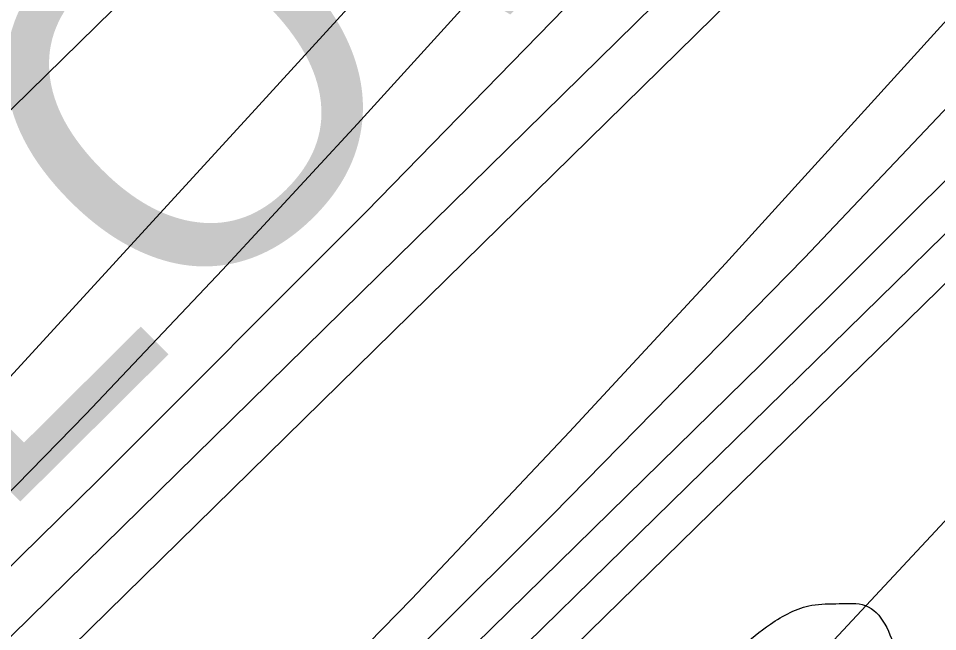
# Model space of a CAD drawing. Extents: x 3855477 to 3893699, y 299188 to 325115.
# Drawn here: x 3873933.5 to 3874193, y 311192.7 to 311365.8 of the extents above; entities that cross this region are included whole.
import ezdxf

# ---------------------------------------------------------------- set-up
doc = ezdxf.new("R2010")
doc.units = 0
for name, color, linetype in [('V-RIVR-EDGE', 7, 'Continuous'), ('V-RRAP-RVMT', 7, 'Continuous'), ('V-RRAP-RVMT-IDEN', 7, 'Continuous'), ('V-TOPO-DPTH', 7, 'Continuous'), ('V-TOPO-MAJR', 7, 'Continuous'), ('V-TOPO-MINR', 7, 'Continuous'), ('V-TOPO-WATR', 7, 'Continuous')]:
    doc.layers.add(name, color=color, linetype=linetype)

msp = doc.modelspace()

# ---------------------------------------------------------------- linework, layer by layer
at = {"layer": 'V-RIVR-EDGE'}
msp.add_spline([(3863207.1, 312832.25), (3863229.9, 312820.54), (3863243.47, 312811.76), (3863252.19, 312800.57), (3863256.05, 312790.36), (3863257.97, 312782.1), (3863257.45, 312769.48), (3863258.42, 312767.05), (3863259.86, 312761.21), (3863272.46, 312751.96), (3863294.77, 312738.3), (3863304.95, 312730.51), (3863319.49, 312720.27), (3863340.83, 312706.14), (3863351.98, 312701.74), (3863367.01, 312691.02), (3863378.16, 312682.74), (3863401.93, 312671.02), (3863427.15, 312656.39), (3863482.42, 312619.34), (3863528.48, 312589.12), (3863577.45, 312559.86), (3863604.12, 312542.31), (3863636.6, 312517.47), (3863649.69, 312508.21), (3863660.36, 312503.81), (3863682.66, 312489.67), (3863711.27, 312471.63), (3863738.91, 312455.54), (3863758.31, 312443.83), (3863780.13, 312431.15), (3863800.49, 312415.08), (3863816.98, 312406.78), (3863839.77, 312392.16), (3863862.07, 312377.53), (3863889.7, 312359.01), (3863936.74, 312330.24), (3863968.73, 312306.85), (3863983.76, 312297.1), (3864001.71, 312287.34), (3864027.41, 312273.68), (3864050.21, 312262.46), (3864086.1, 312242.94), (3864114.24, 312230.73), (3864161.77, 312206.82), (3864218.53, 312183.37), (3864252, 312168.72), (3864285.95, 312149.21), (3864306.8, 312137.5), (3864333.48, 312126.26), (3864359.68, 312113.57), (3864405.27, 312090.64), (3864433.41, 312079.88), (3864480.47, 312059.86), (3864519.76, 312042.76), (3864559.54, 312026.64), (3864597.38, 312010.03), (3864673.54, 311974.88), (3864716.23, 311957.29), (3864748.25, 311942.64), (3864782.21, 311928.47), (3864814.72, 311917.22), (3864837.52, 311908.43), (3864857.41, 311899.15), (3864870.99, 311891.83), (3864889.42, 311885.47), (3864901.55, 311881.07), (3864917.56, 311873.75), (3864943.28, 311863.97), (3864968.02, 311853.23), (3864991.31, 311844.43), (3865007.8, 311838.56), (3865027.21, 311829.77), (3865055.83, 311817.56), (3865074.26, 311810.23), (3865099.49, 311798.03), (3865169.34, 311767.26), (3865206.7, 311751.14), (3865252.77, 311727.23), (3865287.7, 311710.63), (3865320.2, 311696.47), (3865350.76, 311682.79), (3865409.45, 311654), (3865441.46, 311635.95), (3865468.12, 311618.4), (3865502.54, 311593.55), (3865519.03, 311581.85), (3865540.84, 311565.77), (3865562.17, 311550.66), (3865593.2, 311530.68), (3865614.52, 311512.66), (3865636.34, 311497.06), (3865660.58, 311479.52), (3865674.14, 311466.86), (3865694.5, 311450.78), (3865723.59, 311431.29), (3865765.78, 311405.44), (3865794.87, 311386.92), (3865822.5, 311368.39), (3865843.85, 311357.17), (3865860.82, 311347.42), (3865894.77, 311332.28), (3865922.91, 311321.04), (3865957.36, 311306.87), (3865986.95, 311294.17), (3866029.16, 311278.04), (3866067.01, 311265.32), (3866101.46, 311251.64), (3866129.6, 311241.86), (3866147.56, 311237.93), (3866169.4, 311232.04), (3866197.54, 311224.2), (3866231.02, 311212.95), (3866265.48, 311203.15), (3866285.86, 311197.28), (3866331.96, 311184.05), (3866359.13, 311172.81), (3866380.97, 311168.39), (3866393.59, 311165.93), (3866400.87, 311160.57), (3866406.69, 311158.61), (3866430.46, 311150.3), (3866466.37, 311139.04), (3866495.49, 311132.17), (3866528.98, 311121.89), (3866564.41, 311113.06), (3866587.21, 311105.72), (3866615.85, 311098.85), (3866658.07, 311087.09), (3866694.46, 311075.34), (3866714.36, 311068.5), (3866741.53, 311059.2), (3866767.26, 311055.74), (3866784.73, 311052.3), (3866816.28, 311042.02), (3866834.71, 311036.15), (3866869.17, 311024.41), (3866903.13, 311013.15), (3866908.46, 311009.25), (3866908.94, 311004.4), (3866908.93, 311002.45), (3866903.59, 311000.52), (3866900.18, 310996.65), (3866897.73, 310988.88), (3866897.73, 310988.4), (3866901.6, 310984.5), (3866906.94, 310981.09), (3866918.59, 310978.15), (3866929.75, 310976.18), (3866933.64, 310977.14), (3866939.49, 310985.38), (3866939.01, 310987.81), (3866937.55, 310989.76), (3866932.7, 310990.74), (3866923.96, 310991.73), (3866922.51, 310993.68), (3866920.58, 310999.03), (3866921.07, 311001.94), (3866923.99, 311002.9), (3866927.39, 311002.89), (3866930.79, 311002.89), (3866947.29, 310999.93), (3866980.29, 310990.62), (3867010.38, 310980.35), (3867026.39, 310974.48), (3867063.28, 310966.14), (3867093.35, 310953.43), (3867109.38, 310952.91), (3867128.79, 310946.06), (3867179.74, 310930.88), (3867221.47, 310918.15), (3867256.89, 310905.44), (3867293.29, 310893.21), (3867338.42, 310879.98), (3867369.96, 310870.68), (3867412.18, 310857.95), (3867470.89, 310839.35), (3867485.94, 310835.43), (3867499.05, 310836.85), (3867515.1, 310844.58), (3867536.99, 310860.55), (3867550.62, 310874.12), (3867558.43, 310888.67), (3867566.23, 310900.79), (3867574.99, 310909.51), (3867591.04, 310918.7), (3867596.87, 310919.17), (3867603.67, 310919.15), (3867628.42, 310912.29), (3867660.93, 310901.04), (3867685.19, 310890.78), (3867709.45, 310883.44), (3867736.15, 310878.51), (3867759.93, 310872.14), (3867775.94, 310868.22), (3867791.46, 310859.44), (3867808.43, 310849.2), (3867829.29, 310839.43), (3867855.98, 310830.14), (3867883.15, 310819.87), (3867902.07, 310812.54), (3867927.77, 310798.88), (3867944.75, 310788.64), (3867961.24, 310779.86), (3867985.98, 310770.57), (3867999.08, 310765.2), (3868011.21, 310759.83), (3868025.76, 310751.53), (3868036.42, 310744.71), (3868050.98, 310738.84), (3868071.35, 310731.02), (3868087.37, 310727.1), (3868111.65, 310724.61), (3868125.24, 310721.18), (3868147.07, 310712.38), (3868174.73, 310704.06), (3868197.53, 310695.75), (3868214.51, 310689.88), (3868239.25, 310677.19), (3868260.6, 310670.82), (3868284.39, 310666.39), (3868316.91, 310659.51), (3868344.09, 310653.62), (3868376.61, 310646.74), (3868410.11, 310641.32), (3868440.2, 310636.87), (3868468.84, 310632.43), (3868492.15, 310629.46), (3868518.36, 310623.08), (3868536.81, 310623.03), (3868547.5, 310623.49), (3868562.54, 310620.54), (3868580.98, 310615.15), (3868596.52, 310614.14), (3868609.13, 310608.77), (3868621.28, 310608.74), (3868632.93, 310606.77), (3868646.03, 310603.34), (3868659.62, 310598.93), (3868680.48, 310591.6), (3868697.95, 310586.7), (3868708.15, 310587.64), (3868719.32, 310587.62), (3868733.4, 310585.64), (3868758.15, 310579.75), (3868781.45, 310573.87), (3868804.75, 310569.92), (3868819.79, 310566), (3868824.16, 310565.99), (3868832.91, 310567.91), (3868838.74, 310567.9), (3868853.79, 310568.34), (3868866.9, 310566.37), (3868878.06, 310563.91), (3868891.66, 310564.37), (3868904.29, 310564.33), (3868919.83, 310562.84), (3868941.18, 310556.47), (3868965.45, 310550.59), (3869003.79, 310543.69), (3869038.26, 310539.72), (3869049.91, 310537.75), (3869068.35, 310532.36), (3869091.66, 310530.85), (3869110.6, 310529.34), (3869128.56, 310526.39), (3869142.14, 310518.58), (3869157.65, 310506.89), (3869177.03, 310489.84), (3869190.12, 310479.13), (3869202.24, 310469.87), (3869217.27, 310463.03), (3869242.99, 310454.72), (3869275.02, 310445.89), (3869292.98, 310441.48), (3869305.61, 310442.42), (3869320.65, 310438.5), (3869355.6, 310430.64), (3869392, 310421.32), (3869425, 310412.5), (3869458.47, 310398.82), (3869488.06, 310385.15), (3869524.93, 310367.09), (3869555.97, 310351.96), (3869578.28, 310338.79), (3869601.56, 310328.54), (3869624.37, 310322.17), (3869655.92, 310315.77), (3869691.36, 310308.89), (3869727.76, 310299.57), (3869752.51, 310295.14), (3869779.21, 310289.73), (3869816.1, 310283.33), (3869843.77, 310279.37), (3869864.64, 310274.47), (3869888.9, 310264.69), (3869906.36, 310256.88), (3869925.78, 310252.46), (3869942.27, 310244.65), (3869966.04, 310233.42), (3869989.33, 310228.02), (3870019.42, 310219.21), (3870039.33, 310217.21), (3870097.58, 310207.36), (3870123.31, 310204.87), (3870164.57, 310196.51), (3870192.73, 310192.07), (3870226.71, 310187.61), (3870265.07, 310185.09), (3870295.66, 310184.04), (3870321.89, 310184.95), (3870353.46, 310186.33), (3870391.33, 310183.81), (3870439.4, 310181.26), (3870483.59, 310179.69), (3870533.12, 310177.14), (3870576.34, 310177.52), (3870605.97, 310177.93), (3870635.1, 310178.35), (3870679.78, 310176.29), (3870709.4, 310177.68), (3870754.57, 310179.99), (3870836.67, 310189.99), (3870888.15, 310191.32), (3870912.44, 310192.72), (3870946.44, 310195.06), (3870977.53, 310199.35), (3871022.23, 310209.44), (3871049.94, 310218.6), (3871070.83, 310224.86), (3871091.71, 310224.81), (3871110.65, 310223.79), (3871127.64, 310219.86), (3871149.47, 310210.1), (3871180.03, 310195.94), (3871198.46, 310187.64), (3871229.52, 310178.82), (3871247, 310177.32), (3871265.94, 310176.3), (3871287.78, 310173.33), (3871310.6, 310170.85), (3871328.56, 310167.41), (3871341.18, 310165.92), (3871353.81, 310165.4), (3871367.9, 310169.25), (3871397.54, 310175.98), (3871415.03, 310178.36), (3871443.69, 310181.69), (3871467.01, 310183.57), (3871496.64, 310185.93), (3871534.04, 310188.75), (3871547.64, 310190.66), (3871571.93, 310194.48), (3871607.88, 310199.74), (3871648.21, 310206.44), (3871686.11, 310215.08), (3871735.18, 310226.13), (3871771.63, 310234.78), (3871791.05, 310234.74), (3871801.26, 310238.6), (3871824.1, 310243.4), (3871860.54, 310252.05), (3871894.55, 310256.33), (3871929.03, 310257.71), (3871967.4, 310258.58), (3872001.39, 310258.01), (3872037.81, 310256.95), (3872067.43, 310255.42), (3872101.91, 310257.76), (3872149.99, 310258.62), (3872177.19, 310260.49), (3872227.24, 310270.57), (3872274.36, 310278.22), (3872295.74, 310280.11), (3872312.25, 310280.07), (3872321.48, 310280.05), (3872332.65, 310280.5), (3872352.09, 310286.28), (3872372.97, 310287.2), (3872405.99, 310287.61), (3872422.02, 310288.54), (3872452.63, 310292.35), (3872488.1, 310300.03), (3872537.17, 310311.56), (3872583.81, 310317.76), (3872632.87, 310322.5), (3872668.83, 310329.21), (3872731.01, 310339.74), (3872796.12, 310351.23), (3872849.08, 310364.21), (3872896.22, 310376.72), (3872941.91, 310393.61), (3872970.6, 310407.62), (3873015.32, 310426.45), (3873066.38, 310453.03), (3873096.04, 310468.5), (3873133.96, 310485.4), (3873164.6, 310501.84), (3873227.81, 310533.73), (3873273.03, 310558.39), (3873325.55, 310585.94), (3873391.68, 310620.74), (3873435.45, 310646.86), (3873470.95, 310665.22), (3873502.08, 310685.06), (3873530.77, 310699.56), (3873577.92, 310719.35), (3873620.71, 310740.61), (3873650.86, 310754.62), (3873683.44, 310774.45), (3873708.26, 310795.27), (3873753.02, 310827.21), (3873787.58, 310858.21), (3873822.14, 310892.6), (3873850.36, 310914.39), (3873872.25, 310928.42), (3873893.66, 310947.3), (3873917.02, 310966.19), (3873944.27, 310988.94), (3873975.42, 311014.6), (3874011.42, 311043.17), (3874039.17, 311069.32), (3874068.88, 311102.76), (3874102.98, 311145.41), (3874137.56, 311188.06), (3874145.83, 311194.84), (3874157.5, 311200.15), (3874165.27, 311200.62), (3874172.56, 311200.11), (3874181.27, 311186.5), (3874183.22, 311173.88)], degree=3, dxfattribs=at)
at = {"layer": 'V-RRAP-RVMT'}
msp.add_lwpolyline([(3873813.96, 310885.12), (3873920.14, 310968.59), (3873914.98, 310975.15), (3874016.56, 311046.68), (3874006.73, 311060.57), (3874115.43, 311142.12), (3874102.67, 311159.3), (3874125.29, 311179.21), (3874140.33, 311165.17), (3874235.4, 311267.12), (3874231.58, 311270.69), (3874311.43, 311356.34), (3874298.61, 311368.26), (3874352.23, 311425.7), (3874353.38, 311424.5), (3874370.21, 311440.73), (3874378.3, 311433.19), (3874473.37, 311535.14), (3874472.1, 311536.31), (3874547.19, 311616.86), (3874541.21, 311622.43)], dxfattribs=at)
at = {"layer": 'V-TOPO-DPTH'}
for points in [[(3872569.77, 310319.99), (3873290.58, 310535.1), (3873842.36, 310953.96), (3873864.3, 310972.06), (3873885.88, 310990.58), (3873906.89, 311009.74), (3873927.52, 311029.32), (3874484.8, 311574.28), (3874494.37, 311583.79), (3874503.83, 311593.4), (3874513.14, 311603.17), (3874522.33, 311613.03), (3874523.08, 311613.85), (3874531.75, 311623.45), (3874540.32, 311633.14), (3874548.74, 311642.96), (3874557.06, 311652.86), (3874565.26, 311662.87), (3874573.4, 311672.93), (3874581.44, 311683.07), (3874589.42, 311693.26), (3875088.8, 312337.47)], [(3873287.1, 310734.7), (3873776.82, 311048.41), (3873794.18, 311061.77), (3873811.14, 311075.6), (3873827.5, 311090.14), (3873843.45, 311105.15), (3874169.93, 311425.64), (3874217.2, 311473.01), (3874263.82, 311521.02), (3874309.44, 311569.97), (3874354.4, 311619.55), (3874401.37, 311672.44), (3874422.24, 311696.14), (3874442.98, 311719.95), (3874463.51, 311743.94), (3874483.9, 311768.05), (3874923.01, 312291.58)], [(3873287.1, 310734.7), (3873776.82, 311048.41), (3873794.18, 311061.77), (3873811.14, 311075.6), (3873827.5, 311090.14), (3873843.45, 311105.15), (3874169.93, 311425.64), (3874217.2, 311473.01), (3874263.82, 311521.02), (3874309.44, 311569.97), (3874354.4, 311619.55), (3874401.37, 311672.44), (3874422.24, 311696.14), (3874442.98, 311719.95), (3874463.51, 311743.94), (3874483.9, 311768.05), (3874923.01, 312291.58)], [(3874743.84, 311988.48), (3874495.24, 311696.03), (3874489.36, 311689.18), (3874483.43, 311682.37), (3874477.44, 311675.62), (3874471.4, 311668.91), (3874133.12, 311296.68), (3874089.12, 311249.09), (3874044.58, 311202), (3873999.26, 311155.67), (3873953.41, 311109.85), (3873873.53, 311031.38), (3873867.12, 311025.3), (3873860.58, 311019.36), (3873853.84, 311013.64), (3873846.97, 311008.08), (3873377.56, 310716.12), (3873331.97, 310690.54), (3873286.34, 310665.04), (3873234.86, 310636.4), (3872514.47, 310404.31)], [(3872514.47, 310404.31), (3873234.86, 310636.4), (3873286.34, 310665.04), (3873331.97, 310690.54), (3873377.56, 310716.12), (3873846.97, 311008.08), (3873853.84, 311013.64), (3873860.58, 311019.36), (3873867.12, 311025.3), (3873873.53, 311031.38), (3873953.41, 311109.85), (3873999.26, 311155.67), (3874044.58, 311202), (3874089.12, 311249.09), (3874133.12, 311296.68), (3874471.4, 311668.91), (3874477.44, 311675.62), (3874483.43, 311682.37), (3874489.36, 311689.18), (3874495.24, 311696.03), (3874743.84, 311988.48)], [(3873320.15, 310646.26), (3873844.47, 310981.26), (3873858.96, 310992.99), (3873873.18, 311005.03), (3873886.98, 311017.55), (3873900.51, 311030.37), (3874143.32, 311268.36), (3874206.62, 311331.45), (3874269.21, 311395.23), (3874330.73, 311460.05), (3874391.53, 311525.55), (3874474.46, 311616.41), (3874493.13, 311637.12), (3874511.62, 311657.98), (3874529.85, 311679.07), (3874547.9, 311700.32), (3874618.45, 311784.4), (3874671.19, 311848.15), (3874723.34, 311912.39), (3874774.59, 311977.35)], [(3874774.59, 311977.35), (3874723.34, 311912.39), (3874671.19, 311848.15), (3874618.45, 311784.4), (3874547.9, 311700.32), (3874529.85, 311679.07), (3874511.62, 311657.98), (3874493.13, 311637.12), (3874474.46, 311616.41), (3874391.53, 311525.55), (3874330.73, 311460.05), (3874269.21, 311395.23), (3874206.62, 311331.45), (3874143.32, 311268.36), (3873900.51, 311030.37), (3873886.98, 311017.55), (3873873.18, 311005.03), (3873858.96, 310992.99), (3873844.47, 310981.26), (3873320.15, 310646.26)], [(3874693.55, 311973.49), (3874647.68, 311918.71), (3874601.75, 311863.99), (3874555.78, 311809.3), (3874483.4, 311723.29), (3874473.54, 311711.67), (3874463.63, 311700.1), (3874453.63, 311688.61), (3874443.57, 311677.16), (3874433.35, 311665.86), (3874422.98, 311654.71), (3874412.38, 311643.78), (3874401.62, 311633), (3873862.86, 311104.43), (3873841.77, 311084.59), (3873820.16, 311065.37), (3873797.75, 311047.07), (3873774.82, 311029.38), (3873189.12, 310646.77), (3872540.78, 310446.57)], [(3874693.55, 311973.49), (3874647.68, 311918.71), (3874601.75, 311863.99), (3874555.78, 311809.3), (3874483.4, 311723.29), (3874473.54, 311711.67), (3874463.63, 311700.1), (3874453.63, 311688.61), (3874443.57, 311677.16), (3874433.35, 311665.86), (3874422.98, 311654.71), (3874412.38, 311643.78), (3874401.62, 311633), (3873862.86, 311104.43), (3873841.77, 311084.59), (3873820.16, 311065.37), (3873797.75, 311047.07), (3873774.82, 311029.38), (3873189.12, 310646.77), (3872540.78, 310446.57)]]:
    msp.add_lwpolyline(points, dxfattribs=at)
at = {"layer": 'V-TOPO-MAJR'}
msp.add_lwpolyline([(3872437.91, 310468.61), (3873162.15, 310703.76), (3873184.69, 310715.15), (3873221.85, 310734.58), (3873778.87, 311067.38), (3873790.64, 311076.44), (3873802.14, 311085.82), (3873813.24, 311095.68), (3873824.05, 311105.87), (3873955.87, 311235.35), (3874031.66, 311311.21), (3874106.48, 311388), (3874179.83, 311466.2), (3874252.21, 311545.32), (3874399.77, 311709.72), (3874412.19, 311723.68), (3874424.53, 311737.71), (3874436.74, 311751.86), (3874448.87, 311766.08), (3874612.78, 311959.88)], dxfattribs=at)
at = {"layer": 'V-TOPO-MINR'}
for points in [[(3873262.66, 310595.58), (3873843.22, 310967.85), (3873861.52, 310982.66), (3873879.48, 310997.87), (3873896.92, 311013.66), (3873914.01, 311029.85), (3874312.47, 311419.96), (3874349.17, 311456.48), (3874385.46, 311493.41), (3874421.14, 311530.92), (3874456.4, 311568.84), (3874475.95, 311590.2), (3874500.94, 311617.9), (3874525.66, 311645.83), (3874550, 311674.09), (3874574.08, 311702.59), (3874588.74, 311720.18), (3874619.73, 311757.82), (3874650.42, 311795.7), (3874680.67, 311833.94), (3874710.61, 311872.42), (3875072.72, 312343.43)], [(3873287.1, 310734.7), (3873776.82, 311048.41), (3873794.18, 311061.77), (3873811.14, 311075.6), (3873827.5, 311090.14), (3873843.45, 311105.15), (3874169.93, 311425.64), (3874217.2, 311473.01), (3874263.82, 311521.02), (3874309.44, 311569.97), (3874354.4, 311619.55), (3874401.37, 311672.44), (3874422.24, 311696.14), (3874442.98, 311719.95), (3874463.51, 311743.94), (3874483.9, 311768.05), (3874923.01, 312291.58)], [(3874648.8, 312141.5), (3874396.32, 311835.95), (3874379.45, 311815.77), (3874362.42, 311795.72), (3874345.17, 311775.86), (3874327.77, 311756.13), (3874247.07, 311665.68), (3874188.57, 311601.44), (3874129.22, 311537.99), (3874068.61, 311475.76), (3874007.15, 311414.33), (3873767.36, 311179.45), (3873753.69, 311166.71), (3873739.62, 311154.45), (3873724.96, 311142.91), (3873709.9, 311131.85), (3873644.63, 311086.36), (3873596.29, 311053.47), (3873056.19, 310777.94), (3872409.24, 310547.29)], [(3873394.35, 310706.38), (3873845.72, 310994.67), (3873856.4, 311003.32), (3873866.88, 311012.2), (3873877.05, 311021.42), (3873887.02, 311030.88), (3874012.43, 311153.95), (3874084.34, 311225.7), (3874155.42, 311298.25), (3874225.28, 311371.99), (3874294.31, 311446.51), (3874472.95, 311642.64), (3874485.3, 311656.36), (3874497.54, 311670.16), (3874509.63, 311684.1), (3874521.62, 311698.13), (3874646.45, 311845.92), (3874720.05, 311934.48), (3874792.71, 312023.81)], [(3872514.47, 310404.31), (3873234.86, 310636.4), (3873286.34, 310665.04), (3873331.97, 310690.54), (3873377.56, 310716.12), (3873846.97, 311008.08), (3873853.84, 311013.64), (3873860.58, 311019.36), (3873867.12, 311025.3), (3873873.53, 311031.38), (3873953.41, 311109.85), (3873999.26, 311155.67), (3874044.58, 311202), (3874089.12, 311249.09), (3874133.12, 311296.68), (3874471.4, 311668.91), (3874477.44, 311675.62), (3874483.43, 311682.37), (3874489.36, 311689.18), (3874495.24, 311696.03), (3874743.84, 311988.48)], [(3873320.15, 310646.26), (3873844.47, 310981.26), (3873858.96, 310992.99), (3873873.18, 311005.03), (3873886.98, 311017.55), (3873900.51, 311030.37), (3874143.32, 311268.36), (3874206.62, 311331.45), (3874269.21, 311395.23), (3874330.73, 311460.05), (3874391.53, 311525.55), (3874474.46, 311616.41), (3874493.13, 311637.12), (3874511.62, 311657.98), (3874529.85, 311679.07), (3874547.9, 311700.32), (3874618.45, 311784.4), (3874671.19, 311848.15), (3874723.34, 311912.39), (3874774.59, 311977.35)], [(3872540.78, 310446.57), (3873189.12, 310646.77), (3873774.82, 311029.38), (3873797.75, 311047.07), (3873820.16, 311065.37), (3873841.77, 311084.59), (3873862.86, 311104.43), (3874401.62, 311633), (3874412.38, 311643.78), (3874422.98, 311654.71), (3874433.35, 311665.86), (3874443.57, 311677.16), (3874453.63, 311688.61), (3874463.63, 311700.1), (3874473.54, 311711.67), (3874483.4, 311723.29), (3874555.78, 311809.3), (3874601.75, 311863.99), (3874647.68, 311918.71), (3874693.55, 311973.49)], [(3873430.41, 310880.31), (3873787.1, 311091.11), (3873793.15, 311096.04), (3873798.98, 311101.23), (3873804.66, 311106.58), (3873873.59, 311174.33), (3873913.29, 311214.01), (3873952.54, 311254.13), (3873991.11, 311294.9), (3874029.22, 311336.12), (3874398.51, 311742.26), (3874403.46, 311747.75), (3874408.37, 311753.27), (3874413.23, 311758.84), (3874418.06, 311764.43), (3874479.06, 311835.74), (3874514.06, 311877.26), (3874548.65, 311919.12), (3874582.62, 311961.48)], [(3873113.7, 310728.66), (3873765.59, 311094.33), (3873767.93, 311095.59), (3873770.27, 311096.87), (3873772.58, 311098.19), (3873774.85, 311099.57), (3873777.06, 311101.04), (3873779.24, 311102.57), (3873782.96, 311105.31), (3873785.27, 311107.28), (3873791.97, 311113.87), (3873795.84, 311117.73), (3873799.66, 311121.62), (3873803.42, 311125.58), (3873807.14, 311129.57), (3873880.42, 311209.4), (3873920.74, 311253.34), (3873961.05, 311297.3), (3874001.34, 311341.28), (3874041.61, 311385.27)]]:
    msp.add_lwpolyline(points, dxfattribs=at)
at = {"layer": 'V-TOPO-WATR'}
msp.add_lwpolyline([(3872569.77, 310319.99), (3873290.58, 310535.1), (3873842.36, 310953.96), (3873864.3, 310972.06), (3873885.88, 310990.58), (3873906.89, 311009.74), (3873927.52, 311029.32), (3874484.8, 311574.28), (3874494.37, 311583.79), (3874503.83, 311593.4), (3874513.14, 311603.17), (3874522.33, 311613.03), (3874523.08, 311613.85), (3874531.75, 311623.45), (3874540.32, 311633.14), (3874548.74, 311642.96), (3874557.06, 311652.86), (3874565.26, 311662.87), (3874573.4, 311672.93), (3874581.44, 311683.07), (3874589.42, 311693.26), (3875088.8, 312337.47)], dxfattribs=at)

# ---------------------------------------------------------------- texts
at = {"layer": 'V-RRAP-RVMT-IDEN'}
msp.add_text('LOWER', height=100, rotation=44.8135, dxfattribs=at).set_placement((3873926.23, 311221.7))

doc.saveas('drawing.dxf')
